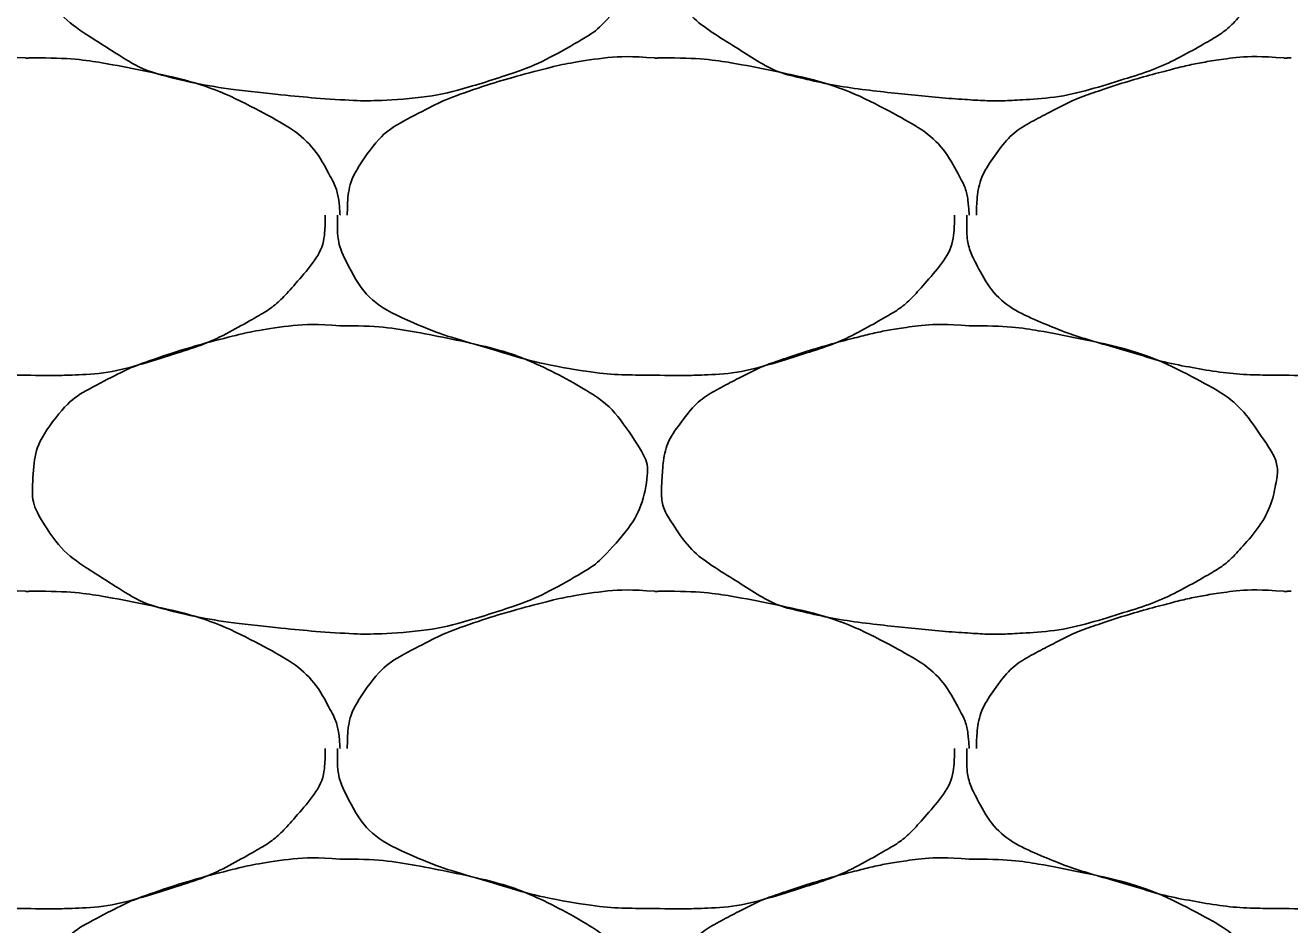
# Model space of a CAD drawing. Extents: x 1373719 to 1374161, y 379835 to 380167.
# Drawn here: x 1373961.763 to 1373962.689, y 379922.911 to 379923.569 of the extents above; entities that cross this region are included whole.
import ezdxf

# ---------------------------------------------------------------- set-up
doc = ezdxf.new("R2010")
doc.units = 0
doc.layers.add('Aggregate Base Course', color=7, linetype='Continuous')

msp = doc.modelspace()

# ---------------------------------------------------------------- linework, layer by layer
at = {"layer": 'Aggregate Base Course'}
for points, degree in [([(1373961.99305, 379923.7399), (1373962.01941, 379923.74026), (1373962.04586, 379923.73629), (1373962.10447, 379923.72432), (1373962.13416, 379923.71452), (1373962.18398, 379923.68782), (1373962.19761, 379923.67336), (1373962.21654, 379923.64496), (1373962.2196, 379923.63513), (1373962.215, 379923.6096), (1373962.2062, 379923.59281), (1373962.18441, 379923.56849), (1373962.17609, 379923.56213), (1373962.14771, 379923.54599), (1373962.12983, 379923.53735), (1373962.08449, 379923.52303), (1373962.05897, 379923.51655), (1373962.01946, 379923.51408), (1373962.00621, 379923.51403), (1373961.97322, 379923.51623), (1373961.95344, 379923.51813), (1373961.91185, 379923.52269), (1373961.89034, 379923.52613), (1373961.85119, 379923.53519), (1373961.83602, 379923.54462), (1373961.80237, 379923.56571), (1373961.78784, 379923.57662), (1373961.76877, 379923.60582), (1373961.76746, 379923.61643), (1373961.76889, 379923.6411), (1373961.77196, 379923.65581), (1373961.79306, 379923.68377), (1373961.80461, 379923.69129), (1373961.83029, 379923.70468), (1373961.84192, 379923.71048), (1373961.87233, 379923.72074), (1373961.89018, 379923.72615), (1373961.91977, 379923.73385), (1373961.93109, 379923.7363), (1373961.95932, 379923.74071), (1373961.97634, 379923.74135), (1373961.99305, 379923.7399)], 3), ([(1373962.45385, 379923.7399), (1373962.48021, 379923.74026), (1373962.50666, 379923.73629), (1373962.53305, 379923.7309), (1373962.56527, 379923.72432), (1373962.59496, 379923.71452), (1373962.62485, 379923.6985), (1373962.64478, 379923.68782), (1373962.65841, 379923.67336), (1373962.67165, 379923.6535), (1373962.67734, 379923.64496), (1373962.6804, 379923.63513), (1373962.67885, 379923.6265), (1373962.6758, 379923.6096), (1373962.667, 379923.59281), (1373962.65365, 379923.5779), (1373962.64521, 379923.56849), (1373962.63689, 379923.56213), (1373962.62665, 379923.5563), (1373962.60851, 379923.54599), (1373962.59063, 379923.53735), (1373962.57085, 379923.5311), (1373962.54529, 379923.52303), (1373962.51977, 379923.51655), (1373962.49345, 379923.5149), (1373962.48026, 379923.51408), (1373962.46701, 379923.51403), (1373962.45385, 379923.5149), (1373962.43402, 379923.51623), (1373962.41424, 379923.51813), (1373962.39445, 379923.5203), (1373962.37265, 379923.52269), (1373962.35114, 379923.52613), (1373962.32965, 379923.5311), (1373962.31199, 379923.53519), (1373962.29682, 379923.54462), (1373962.28105, 379923.5545), (1373962.26317, 379923.56571), (1373962.24864, 379923.57662), (1373962.23605, 379923.5959), (1373962.22957, 379923.60582), (1373962.22826, 379923.61643), (1373962.22885, 379923.6265), (1373962.22969, 379923.6411), (1373962.23276, 379923.65581), (1373962.24325, 379923.6697), (1373962.25386, 379923.68377), (1373962.26541, 379923.69129), (1373962.27925, 379923.6985), (1373962.29109, 379923.70468), (1373962.30272, 379923.71048), (1373962.31525, 379923.7147), (1373962.33313, 379923.72074), (1373962.35098, 379923.72615), (1373962.36925, 379923.7309), (1373962.38057, 379923.73385), (1373962.39189, 379923.7363), (1373962.40345, 379923.7381), (1373962.42012, 379923.74071), (1373962.43714, 379923.74135), (1373962.45385, 379923.7399)], 3), ([(1373961.53765, 379923.4303), (1373961.53767, 379923.4309), (1373961.53763, 379923.4315), (1373961.53765, 379923.4321), (1373961.53798, 379923.44728), (1373961.54226, 379923.46185), (1373961.55205, 379923.4753), (1373961.56195, 379923.48892), (1373961.57421, 379923.49689), (1373961.58805, 379923.5041), (1373961.59989, 379923.51028), (1373961.61152, 379923.51608), (1373961.62405, 379923.5203), (1373961.64193, 379923.52634), (1373961.65978, 379923.53175), (1373961.67805, 379923.5365), (1373961.68937, 379923.53945), (1373961.70069, 379923.5419), (1373961.71225, 379923.5437), (1373961.72892, 379923.54631), (1373961.74594, 379923.54695), (1373961.76265, 379923.5455)], 3), ([(1373961.76265, 379923.5455), (1373961.76444, 379923.5454), (1373961.76625, 379923.54561), (1373961.76805, 379923.5455)], 2), ([(1373961.76805, 379923.5455), (1373961.79441, 379923.54586), (1373961.82086, 379923.54189), (1373961.84725, 379923.5365), (1373961.87947, 379923.52992), (1373961.90916, 379923.52012), (1373961.93905, 379923.5041), (1373961.95898, 379923.49342), (1373961.97489, 379923.47951), (1373961.98585, 379923.4591), (1373961.99056, 379923.45032), (1373961.99232, 379923.4414), (1373961.99305, 379923.4321), (1373961.99309, 379923.43151), (1373961.99316, 379923.43089), (1373961.99305, 379923.4303)], 3), ([(1373961.99845, 379923.4303), (1373961.99847, 379923.4309), (1373961.99843, 379923.4315), (1373961.99878, 379923.44728), (1373962.00306, 379923.46185), (1373962.02275, 379923.48892), (1373962.03501, 379923.49689), (1373962.06069, 379923.51028), (1373962.07232, 379923.51608), (1373962.10273, 379923.52634), (1373962.12058, 379923.53175), (1373962.15017, 379923.53945), (1373962.16149, 379923.5419), (1373962.18972, 379923.54631), (1373962.20674, 379923.54695), (1373962.22345, 379923.5455)], 3), ([(1373962.22345, 379923.5455), (1373962.22524, 379923.5454), (1373962.22705, 379923.54561), (1373962.22885, 379923.5455)], 2), ([(1373962.22885, 379923.5455), (1373962.25521, 379923.54586), (1373962.28166, 379923.54189), (1373962.30805, 379923.5365), (1373962.34027, 379923.52992), (1373962.36996, 379923.52012), (1373962.39985, 379923.5041), (1373962.41978, 379923.49342), (1373962.43569, 379923.47951), (1373962.44665, 379923.4591), (1373962.45136, 379923.45032), (1373962.45312, 379923.4414), (1373962.45385, 379923.4321), (1373962.45389, 379923.43151), (1373962.45396, 379923.43089), (1373962.45385, 379923.4303)], 3), ([(1373962.45925, 379923.4303), (1373962.45927, 379923.4309), (1373962.45923, 379923.4315), (1373962.45925, 379923.4321), (1373962.45958, 379923.44728), (1373962.46386, 379923.46185), (1373962.47365, 379923.4753), (1373962.48355, 379923.48892), (1373962.49581, 379923.49689), (1373962.50965, 379923.5041), (1373962.52149, 379923.51028), (1373962.53312, 379923.51608), (1373962.54565, 379923.5203), (1373962.56353, 379923.52634), (1373962.58138, 379923.53175), (1373962.59965, 379923.5365), (1373962.61097, 379923.53945), (1373962.62229, 379923.5419), (1373962.63385, 379923.5437), (1373962.65052, 379923.54631), (1373962.66754, 379923.54695), (1373962.68425, 379923.5455)], 3), ([(1373962.68425, 379923.5455), (1373962.68604, 379923.5454), (1373962.68785, 379923.54561), (1373962.68965, 379923.5455)], 2), ([(1373961.76265, 379923.3133), (1373961.76025, 379923.3133), (1373961.75785, 379923.3133), (1373961.75545, 379923.3133), (1373961.73556, 379923.3133), (1373961.71576, 379923.31516), (1373961.69605, 379923.3187), (1373961.67502, 379923.32248), (1373961.65496, 379923.3289), (1373961.6345, 379923.33478), (1373961.61684, 379923.33986), (1373961.59976, 379923.34555), (1373961.58265, 379923.3529), (1373961.56359, 379923.36109), (1373961.54773, 379923.37489), (1373961.53765, 379923.3943), (1373961.53246, 379923.40428), (1373961.53045, 379923.41443), (1373961.53045, 379923.4249), (1373961.53045, 379923.4267), (1373961.53045, 379923.4285), (1373961.53045, 379923.4303)], 3), ([(1373961.98225, 379923.4303), (1373961.98229, 379923.4285), (1373961.98231, 379923.4267), (1373961.98225, 379923.4249), (1373961.98158, 379923.40666), (1373961.97, 379923.39085), (1373961.95705, 379923.3763), (1373961.94886, 379923.36712), (1373961.94029, 379923.36053), (1373961.93005, 379923.3547), (1373961.91191, 379923.34439), (1373961.89403, 379923.33575), (1373961.87425, 379923.3295), (1373961.84869, 379923.32143), (1373961.82319, 379923.31433), (1373961.79685, 379923.3133), (1373961.78545, 379923.31286), (1373961.77403, 379923.31279), (1373961.76265, 379923.3133)], 3), ([(1373962.22345, 379923.3133), (1373962.22105, 379923.3133), (1373962.21865, 379923.3133), (1373962.19636, 379923.3133), (1373962.17656, 379923.31516), (1373962.13582, 379923.32248), (1373962.11576, 379923.3289), (1373962.07764, 379923.33986), (1373962.06056, 379923.34555), (1373962.02439, 379923.36109), (1373962.00853, 379923.37489), (1373961.99326, 379923.40428), (1373961.99125, 379923.41443), (1373961.99125, 379923.4267), (1373961.99125, 379923.4285), (1373961.99125, 379923.4303)], 3), ([(1373962.44305, 379923.4303), (1373962.44309, 379923.4285), (1373962.44311, 379923.4267), (1373962.44305, 379923.4249), (1373962.44238, 379923.40666), (1373962.4308, 379923.39085), (1373962.41785, 379923.3763), (1373962.40966, 379923.36712), (1373962.40109, 379923.36053), (1373962.39085, 379923.3547), (1373962.37271, 379923.34439), (1373962.35483, 379923.33575), (1373962.33505, 379923.3295), (1373962.30949, 379923.32143), (1373962.28399, 379923.31433), (1373962.25765, 379923.3133), (1373962.24625, 379923.31286), (1373962.23483, 379923.31279), (1373962.22345, 379923.3133)], 3), ([(1373962.68425, 379923.3133), (1373962.68185, 379923.3133), (1373962.67945, 379923.3133), (1373962.67705, 379923.3133), (1373962.65716, 379923.3133), (1373962.63736, 379923.31516), (1373962.61765, 379923.3187), (1373962.59662, 379923.32248), (1373962.57656, 379923.3289), (1373962.5561, 379923.33478), (1373962.53844, 379923.33986), (1373962.52136, 379923.34555), (1373962.50425, 379923.3529), (1373962.48519, 379923.36109), (1373962.46933, 379923.37489), (1373962.45925, 379923.3943), (1373962.45406, 379923.40428), (1373962.45205, 379923.41443), (1373962.45205, 379923.4249), (1373962.45205, 379923.4267), (1373962.45205, 379923.4285), (1373962.45205, 379923.4303)], 3), ([(1373962.90385, 379923.4303), (1373962.90389, 379923.4285), (1373962.90391, 379923.4267), (1373962.90385, 379923.4249), (1373962.90318, 379923.40666), (1373962.8916, 379923.39085), (1373962.87865, 379923.3763), (1373962.87046, 379923.36712), (1373962.86189, 379923.36053), (1373962.85165, 379923.3547), (1373962.83351, 379923.34439), (1373962.81563, 379923.33575), (1373962.79585, 379923.3295), (1373962.77029, 379923.32143), (1373962.74479, 379923.31433), (1373962.71845, 379923.3133), (1373962.70705, 379923.31286), (1373962.69563, 379923.31279), (1373962.68425, 379923.3133)], 3), ([(1373961.99305, 379923.3493), (1373962.01941, 379923.34966), (1373962.04586, 379923.34569), (1373962.10447, 379923.33372), (1373962.13416, 379923.32392), (1373962.18398, 379923.29722), (1373962.19761, 379923.28276), (1373962.21654, 379923.25436), (1373962.2196, 379923.24453), (1373962.215, 379923.219), (1373962.2062, 379923.20221), (1373962.18441, 379923.17789), (1373962.17609, 379923.17153), (1373962.14771, 379923.15539), (1373962.12983, 379923.14675), (1373962.08449, 379923.13243), (1373962.05897, 379923.12595), (1373962.01946, 379923.12348), (1373962.00621, 379923.12343), (1373961.97322, 379923.12563), (1373961.95344, 379923.12753), (1373961.91185, 379923.13209), (1373961.89034, 379923.13553), (1373961.85119, 379923.14459), (1373961.83602, 379923.15402), (1373961.80237, 379923.17511), (1373961.78784, 379923.18602), (1373961.76877, 379923.21522), (1373961.76746, 379923.22583), (1373961.76889, 379923.2505), (1373961.77196, 379923.26521), (1373961.79306, 379923.29317), (1373961.80461, 379923.30069), (1373961.83029, 379923.31408), (1373961.84192, 379923.31988), (1373961.87233, 379923.33014), (1373961.89018, 379923.33555), (1373961.91977, 379923.34325), (1373961.93109, 379923.3457), (1373961.95932, 379923.35011), (1373961.97634, 379923.35075), (1373961.99305, 379923.3493)], 3), ([(1373962.45385, 379923.3493), (1373962.48021, 379923.34966), (1373962.50666, 379923.34569), (1373962.53305, 379923.3403), (1373962.56527, 379923.33372), (1373962.59496, 379923.32392), (1373962.62485, 379923.3079), (1373962.64478, 379923.29722), (1373962.65841, 379923.28276), (1373962.67165, 379923.2629), (1373962.67734, 379923.25436), (1373962.6804, 379923.24453), (1373962.67885, 379923.2359), (1373962.6758, 379923.219), (1373962.667, 379923.20221), (1373962.65365, 379923.1873), (1373962.64521, 379923.17789), (1373962.63689, 379923.17153), (1373962.62665, 379923.1657), (1373962.60851, 379923.15539), (1373962.59063, 379923.14675), (1373962.57085, 379923.1405), (1373962.54529, 379923.13243), (1373962.51977, 379923.12595), (1373962.49345, 379923.1243), (1373962.48026, 379923.12348), (1373962.46701, 379923.12343), (1373962.45385, 379923.1243), (1373962.43402, 379923.12563), (1373962.41424, 379923.12753), (1373962.39445, 379923.1297), (1373962.37265, 379923.13209), (1373962.35114, 379923.13553), (1373962.32965, 379923.1405), (1373962.31199, 379923.14459), (1373962.29682, 379923.15402), (1373962.28105, 379923.1639), (1373962.26317, 379923.17511), (1373962.24864, 379923.18602), (1373962.23605, 379923.2053), (1373962.22957, 379923.21522), (1373962.22826, 379923.22583), (1373962.22885, 379923.2359), (1373962.22969, 379923.2505), (1373962.23276, 379923.26521), (1373962.24325, 379923.2791), (1373962.25386, 379923.29317), (1373962.26541, 379923.30069), (1373962.27925, 379923.3079), (1373962.29109, 379923.31408), (1373962.30272, 379923.31988), (1373962.31525, 379923.3241), (1373962.33313, 379923.33014), (1373962.35098, 379923.33555), (1373962.36925, 379923.3403), (1373962.38057, 379923.34325), (1373962.39189, 379923.3457), (1373962.40345, 379923.3475), (1373962.42012, 379923.35011), (1373962.43714, 379923.35075), (1373962.45385, 379923.3493)], 3), ([(1373961.53765, 379923.0397), (1373961.53767, 379923.0403), (1373961.53763, 379923.0409), (1373961.53765, 379923.0415), (1373961.53798, 379923.05668), (1373961.54226, 379923.07125), (1373961.55205, 379923.0847), (1373961.56195, 379923.09832), (1373961.57421, 379923.10629), (1373961.58805, 379923.1135), (1373961.59989, 379923.11968), (1373961.61152, 379923.12548), (1373961.62405, 379923.1297), (1373961.64193, 379923.13574), (1373961.65978, 379923.14115), (1373961.67805, 379923.1459), (1373961.68937, 379923.14885), (1373961.70069, 379923.1513), (1373961.71225, 379923.1531), (1373961.72892, 379923.15571), (1373961.74594, 379923.15635), (1373961.76265, 379923.1549)], 3), ([(1373961.76265, 379923.1549), (1373961.76444, 379923.1548), (1373961.76625, 379923.15501), (1373961.76805, 379923.1549)], 2), ([(1373961.76805, 379923.1549), (1373961.79441, 379923.15526), (1373961.82086, 379923.15129), (1373961.84725, 379923.1459), (1373961.87947, 379923.13932), (1373961.90916, 379923.12952), (1373961.93905, 379923.1135), (1373961.95898, 379923.10282), (1373961.97489, 379923.08891), (1373961.98585, 379923.0685), (1373961.99056, 379923.05972), (1373961.99232, 379923.0508), (1373961.99305, 379923.0415), (1373961.99309, 379923.04091), (1373961.99316, 379923.04029), (1373961.99305, 379923.0397)], 3), ([(1373961.99845, 379923.0397), (1373961.99847, 379923.0403), (1373961.99843, 379923.0409), (1373961.99878, 379923.05668), (1373962.00306, 379923.07125), (1373962.02275, 379923.09832), (1373962.03501, 379923.10629), (1373962.06069, 379923.11968), (1373962.07232, 379923.12548), (1373962.10273, 379923.13574), (1373962.12058, 379923.14115), (1373962.15017, 379923.14885), (1373962.16149, 379923.1513), (1373962.18972, 379923.15571), (1373962.20674, 379923.15635), (1373962.22345, 379923.1549)], 3), ([(1373962.22345, 379923.1549), (1373962.22524, 379923.1548), (1373962.22705, 379923.15501), (1373962.22885, 379923.1549)], 2), ([(1373962.22885, 379923.1549), (1373962.25521, 379923.15526), (1373962.28166, 379923.15129), (1373962.30805, 379923.1459), (1373962.34027, 379923.13932), (1373962.36996, 379923.12952), (1373962.39985, 379923.1135), (1373962.41978, 379923.10282), (1373962.43569, 379923.08891), (1373962.44665, 379923.0685), (1373962.45136, 379923.05972), (1373962.45312, 379923.0508), (1373962.45385, 379923.0415), (1373962.45389, 379923.04091), (1373962.45396, 379923.04029), (1373962.45385, 379923.0397)], 3), ([(1373962.45925, 379923.0397), (1373962.45927, 379923.0403), (1373962.45923, 379923.0409), (1373962.45925, 379923.0415), (1373962.45958, 379923.05668), (1373962.46386, 379923.07125), (1373962.47365, 379923.0847), (1373962.48355, 379923.09832), (1373962.49581, 379923.10629), (1373962.50965, 379923.1135), (1373962.52149, 379923.11968), (1373962.53312, 379923.12548), (1373962.54565, 379923.1297), (1373962.56353, 379923.13574), (1373962.58138, 379923.14115), (1373962.59965, 379923.1459), (1373962.61097, 379923.14885), (1373962.62229, 379923.1513), (1373962.63385, 379923.1531), (1373962.65052, 379923.15571), (1373962.66754, 379923.15635), (1373962.68425, 379923.1549)], 3), ([(1373962.68425, 379923.1549), (1373962.68604, 379923.1548), (1373962.68785, 379923.15501), (1373962.68965, 379923.1549)], 2), ([(1373961.76265, 379922.9227), (1373961.76025, 379922.9227), (1373961.75785, 379922.9227), (1373961.75545, 379922.9227), (1373961.73556, 379922.9227), (1373961.71576, 379922.92456), (1373961.69605, 379922.9281), (1373961.67502, 379922.93188), (1373961.65496, 379922.9383), (1373961.6345, 379922.94418), (1373961.61684, 379922.94926), (1373961.59976, 379922.95495), (1373961.58265, 379922.9623), (1373961.56359, 379922.97049), (1373961.54773, 379922.98429), (1373961.53765, 379923.0037), (1373961.53246, 379923.01368), (1373961.53045, 379923.02383), (1373961.53045, 379923.0343), (1373961.53045, 379923.0361), (1373961.53045, 379923.0379), (1373961.53045, 379923.0397)], 3), ([(1373961.98225, 379923.0397), (1373961.98229, 379923.0379), (1373961.98231, 379923.0361), (1373961.98225, 379923.0343), (1373961.98158, 379923.01606), (1373961.97, 379923.00025), (1373961.95705, 379922.9857), (1373961.94886, 379922.97652), (1373961.94029, 379922.96993), (1373961.93005, 379922.9641), (1373961.91191, 379922.95379), (1373961.89403, 379922.94515), (1373961.87425, 379922.9389), (1373961.84869, 379922.93083), (1373961.82319, 379922.92373), (1373961.79685, 379922.9227), (1373961.78545, 379922.92226), (1373961.77403, 379922.92219), (1373961.76265, 379922.9227)], 3), ([(1373962.22345, 379922.9227), (1373962.22105, 379922.9227), (1373962.21865, 379922.9227), (1373962.19636, 379922.9227), (1373962.17656, 379922.92456), (1373962.13582, 379922.93188), (1373962.11576, 379922.9383), (1373962.07764, 379922.94926), (1373962.06056, 379922.95495), (1373962.02439, 379922.97049), (1373962.00853, 379922.98429), (1373961.99326, 379923.01368), (1373961.99125, 379923.02383), (1373961.99125, 379923.0361), (1373961.99125, 379923.0379), (1373961.99125, 379923.0397)], 3), ([(1373962.44305, 379923.0397), (1373962.44309, 379923.0379), (1373962.44311, 379923.0361), (1373962.44305, 379923.0343), (1373962.44238, 379923.01606), (1373962.4308, 379923.00025), (1373962.41785, 379922.9857), (1373962.40966, 379922.97652), (1373962.40109, 379922.96993), (1373962.39085, 379922.9641), (1373962.37271, 379922.95379), (1373962.35483, 379922.94515), (1373962.33505, 379922.9389), (1373962.30949, 379922.93083), (1373962.28399, 379922.92373), (1373962.25765, 379922.9227), (1373962.24625, 379922.92226), (1373962.23483, 379922.92219), (1373962.22345, 379922.9227)], 3), ([(1373962.68425, 379922.9227), (1373962.68185, 379922.9227), (1373962.67945, 379922.9227), (1373962.67705, 379922.9227), (1373962.65716, 379922.9227), (1373962.63736, 379922.92456), (1373962.61765, 379922.9281), (1373962.59662, 379922.93188), (1373962.57656, 379922.9383), (1373962.5561, 379922.94418), (1373962.53844, 379922.94926), (1373962.52136, 379922.95495), (1373962.50425, 379922.9623), (1373962.48519, 379922.97049), (1373962.46933, 379922.98429), (1373962.45925, 379923.0037), (1373962.45406, 379923.01368), (1373962.45205, 379923.02383), (1373962.45205, 379923.0343), (1373962.45205, 379923.0361), (1373962.45205, 379923.0379), (1373962.45205, 379923.0397)], 3), ([(1373962.90385, 379923.0397), (1373962.90389, 379923.0379), (1373962.90391, 379923.0361), (1373962.90385, 379923.0343), (1373962.90318, 379923.01606), (1373962.8916, 379923.00025), (1373962.87865, 379922.9857), (1373962.87046, 379922.97652), (1373962.86189, 379922.96993), (1373962.85165, 379922.9641), (1373962.83351, 379922.95379), (1373962.81563, 379922.94515), (1373962.79585, 379922.9389), (1373962.77029, 379922.93083), (1373962.74479, 379922.92373), (1373962.71845, 379922.9227), (1373962.70705, 379922.92226), (1373962.69563, 379922.92219), (1373962.68425, 379922.9227)], 3), ([(1373961.99305, 379922.9587), (1373962.01941, 379922.95906), (1373962.04586, 379922.95509), (1373962.10447, 379922.94312), (1373962.13416, 379922.93332), (1373962.18398, 379922.90662), (1373962.19761, 379922.89216), (1373962.21654, 379922.86376), (1373962.2196, 379922.85393), (1373962.215, 379922.8284), (1373962.2062, 379922.81161), (1373962.18441, 379922.78729), (1373962.17609, 379922.78093), (1373962.14771, 379922.76479), (1373962.12983, 379922.75615), (1373962.08449, 379922.74183), (1373962.05897, 379922.73535), (1373962.01946, 379922.73288), (1373962.00621, 379922.73283), (1373961.97322, 379922.73503), (1373961.95344, 379922.73693), (1373961.91185, 379922.74149), (1373961.89034, 379922.74493), (1373961.85119, 379922.75399), (1373961.83602, 379922.76342), (1373961.80237, 379922.78451), (1373961.78784, 379922.79542), (1373961.76877, 379922.82462), (1373961.76746, 379922.83523), (1373961.76889, 379922.8599), (1373961.77196, 379922.87461), (1373961.79306, 379922.90257), (1373961.80461, 379922.91009), (1373961.83029, 379922.92348), (1373961.84192, 379922.92928), (1373961.87233, 379922.93954), (1373961.89018, 379922.94495), (1373961.91977, 379922.95265), (1373961.93109, 379922.9551), (1373961.95932, 379922.95951), (1373961.97634, 379922.96015), (1373961.99305, 379922.9587)], 3), ([(1373962.45385, 379922.9587), (1373962.48021, 379922.95906), (1373962.50666, 379922.95509), (1373962.53305, 379922.9497), (1373962.56527, 379922.94312), (1373962.59496, 379922.93332), (1373962.62485, 379922.9173), (1373962.64478, 379922.90662), (1373962.65841, 379922.89216), (1373962.67165, 379922.8723), (1373962.67734, 379922.86376), (1373962.6804, 379922.85393), (1373962.67885, 379922.8453), (1373962.6758, 379922.8284), (1373962.667, 379922.81161), (1373962.65365, 379922.7967), (1373962.64521, 379922.78729), (1373962.63689, 379922.78093), (1373962.62665, 379922.7751), (1373962.60851, 379922.76479), (1373962.59063, 379922.75615), (1373962.57085, 379922.7499), (1373962.54529, 379922.74183), (1373962.51977, 379922.73535), (1373962.49345, 379922.7337), (1373962.48026, 379922.73288), (1373962.46701, 379922.73283), (1373962.45385, 379922.7337), (1373962.43402, 379922.73503), (1373962.41424, 379922.73693), (1373962.39445, 379922.7391), (1373962.37265, 379922.74149), (1373962.35114, 379922.74493), (1373962.32965, 379922.7499), (1373962.31199, 379922.75399), (1373962.29682, 379922.76342), (1373962.28105, 379922.7733), (1373962.26317, 379922.78451), (1373962.24864, 379922.79542), (1373962.23605, 379922.8147), (1373962.22957, 379922.82462), (1373962.22826, 379922.83523), (1373962.22885, 379922.8453), (1373962.22969, 379922.8599), (1373962.23276, 379922.87461), (1373962.24325, 379922.8885), (1373962.25386, 379922.90257), (1373962.26541, 379922.91009), (1373962.27925, 379922.9173), (1373962.29109, 379922.92348), (1373962.30272, 379922.92928), (1373962.31525, 379922.9335), (1373962.33313, 379922.93954), (1373962.35098, 379922.94495), (1373962.36925, 379922.9497), (1373962.38057, 379922.95265), (1373962.39189, 379922.9551), (1373962.40345, 379922.9569), (1373962.42012, 379922.95951), (1373962.43714, 379922.96015), (1373962.45385, 379922.9587)], 3)]:
    msp.add_open_spline(points, degree=degree, dxfattribs=at)

doc.saveas('drawing.dxf')
